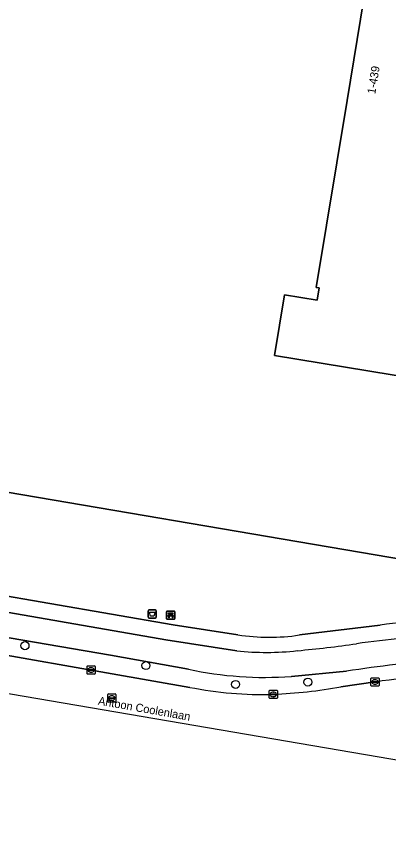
# Model space of a CAD drawing. Extents: x 161258 to 161838, y 380833 to 381727.
# Drawn here: x 161565.2 to 161610.5, y 380836.3 to 380937 of the extents above; entities that cross this region are included whole.
import ezdxf

# ---------------------------------------------------------------- set-up
doc = ezdxf.new("R2010")
doc.units = 0
for name, color, linetype in [('IMGEO_Afvalbak', 7, 'Continuous'), ('IMGEO_Bank', 7, 'Continuous'), ('IMGEO_Berm_groen', 7, 'Continuous'), ('IMGEO_Boom', 7, 'Continuous'), ('IMGEO_Erf', 7, 'Continuous'), ('IMGEO_Fietspad_gesloten', 7, 'Continuous'), ('IMGEO_Kolk', 7, 'Continuous'), ('IMGEO_Loofbos', 7, 'Continuous'), ('IMGEO_Openbare_ruimte_label', 7, 'Continuous'), ('IMGEO_Pand', 7, 'Continuous'), ('IMGEO_Pand_nummerreeks', 7, 'Continuous'), ('IMGEO_Rijbaan_lokaal_gesloten', 7, 'Continuous'), ('IMGEO_Rioolput', 7, 'Continuous'), ('IMGEO_Voetpad_open', 7, 'Continuous')]:
    doc.layers.add(name, color=color, linetype=linetype)

msp = doc.modelspace()

# ---------------------------------------------------------------- linework, layer by layer
at = {"layer": 'IMGEO_Afvalbak'}
for p, q in [((161581.19, 380863.9), (161581.19, 380864.7)), ((161581.19, 380864.7), (161581.19, 380863.9)), ((161581.29, 380864.8), (161582.08, 380864.8)), ((161582.08, 380864.8), (161581.29, 380864.8)), ((161582.18, 380864.7), (161582.18, 380863.9)), ((161582.18, 380863.9), (161582.18, 380864.7)), ((161582.08, 380863.8), (161581.29, 380863.8)), ((161581.29, 380863.8), (161582.08, 380863.8))]:
    msp.add_line(p, q, dxfattribs=at)
msp.add_lwpolyline([(161581.34, 380864.52), (161582.04, 380864.52), (161581.89, 380864.04), (161581.49, 380864.04), (161581.34, 380864.52)], dxfattribs=at)
for centre, start, end in [((161581.29, 380864.7), 90, 180), ((161581.29, 380864.7), 90, 180), ((161582.08, 380864.7), 0, 90), ((161582.08, 380864.7), 360, 90), ((161581.29, 380863.9), 180, 270), ((161581.29, 380863.9), 180, 270), ((161582.08, 380863.9), 270, 0), ((161582.08, 380863.9), 270, 0)]:
    msp.add_arc(centre, 0.1, start, end, dxfattribs=at)
at = {"layer": 'IMGEO_Bank'}
for p, q in [((161583.43, 380863.73), (161583.43, 380864.57)), ((161583.43, 380864.57), (161583.43, 380863.73)), ((161583.51, 380864.66), (161584.35, 380864.66)), ((161584.35, 380864.66), (161583.51, 380864.66)), ((161583.74, 380864.16), (161583.74, 380864.27)), ((161583.78, 380864.27), (161583.78, 380864.16)), ((161584.07, 380864.27), (161583.79, 380864.27)), ((161584.08, 380864.16), (161584.08, 380864.27)), ((161584.12, 380864.27), (161584.12, 380864.16)), ((161584.43, 380864.58), (161584.43, 380863.74)), ((161584.43, 380863.74), (161584.43, 380864.58)), ((161584.36, 380863.66), (161583.52, 380863.66)), ((161583.52, 380863.66), (161584.36, 380863.66)), ((161584.13, 380864.05), (161583.74, 380864.05)), ((161583.79, 380864.16), (161584.07, 380864.16))]:
    msp.add_line(p, q, dxfattribs=at)
for points in [[(161583.73, 380864.27), (161583.65, 380864.27), (161583.65, 380864.44), (161584.21, 380864.44), (161584.21, 380864.27), (161584.13, 380864.27)], [(161583.68, 380864.05), (161583.54, 380864.05), (161583.65, 380864.16), (161583.73, 380864.16)], [(161583.73, 380864.05), (161583.73, 380863.84), (161583.69, 380863.84), (161583.69, 380864.05)], [(161584.13, 380864.16), (161584.21, 380864.16), (161584.32, 380864.05), (161584.19, 380864.05)], [(161584.18, 380864.05), (161584.18, 380863.84), (161584.14, 380863.84), (161584.14, 380864.05)]]:
    msp.add_lwpolyline(points, dxfattribs=at)
for centre, radius, start, end in [((161583.51, 380864.58), 0.0779, 92.4484, 184.2845), ((161583.51, 380864.58), 0.0779, 92.4484, 184.2845), ((161583.73, 380864.27), 0.00671, 2.8957, 87.1043), ((161583.79, 380864.27), 0.00671, 92.8957, 177.1043), ((161584.07, 380864.27), 0.00671, 2.8957, 87.1043), ((161584.13, 380864.27), 0.00671, 92.8957, 177.1043), ((161584.35, 380864.58), 0.0779, 2.4484, 94.2845), ((161584.35, 380864.58), 0.0779, 2.4484, 94.2845), ((161583.51, 380863.74), 0.0779, 182.4484, 274.2845), ((161583.51, 380863.74), 0.0779, 182.4484, 274.2845), ((161583.68, 380864.05), 0.00671, 2.8957, 87.1043), ((161583.73, 380864.16), 0.00671, 272.8957, 357.1043), ((161583.74, 380864.05), 0.00671, 92.8957, 177.1043), ((161583.79, 380864.16), 0.00671, 182.8957, 267.1043), ((161584.07, 380864.16), 0.00671, 272.8957, 357.1043), ((161584.13, 380864.16), 0.00671, 182.8957, 267.1043), ((161584.13, 380864.05), 0.00671, 2.8957, 87.1043), ((161584.19, 380864.05), 0.00671, 92.8957, 177.1043), ((161584.35, 380863.74), 0.0779, 272.4484, 4.2845), ((161584.35, 380863.74), 0.0779, 272.4484, 4.2845)]:
    msp.add_arc(centre, radius, start, end, dxfattribs=at)
at = {"layer": 'IMGEO_Berm_groen'}
for points in [[(161586.1, 380857.6), (161576.62, 380859.29), (161527.17, 380867.74), (161518.27, 380869.41)], [(161517.9, 380867.38), (161586.26, 380855.38)], [(161605.37, 380857.33), (161598.64, 380856.71)], [(161604.68, 380855.44), (161608.83, 380856.03)]]:
    msp.add_lwpolyline(points, dxfattribs=at)
for centre, radius, start, end in [((161627.25, 380720.27), 138.8, 94.0966, 99.0731), ((161595.42, 380900.58), 43.99, 257.7561, 274.1902), ((161623.18, 380758.66), 98.42, 82.176, 98.3816), ((161595.12, 380899.99), 45.48, 258.7738, 271.6654), ((161593.14, 380921.77), 67.33, 272.8099, 279.872)]:
    msp.add_arc(centre, radius, start, end, dxfattribs=at)
at = {"layer": 'IMGEO_Boom'}
for centre in [(161566.18, 380860.45), (161580.92, 380858.03), (161591.84, 380855.74), (161600.65, 380856.01)]:
    msp.add_circle(centre, 0.489, dxfattribs=at)
at = {"layer": 'IMGEO_Erf'}
for points in [[(161613.87, 380892.91), (161596.57, 380895.76), (161597.79, 380903.15), (161601.8, 380902.48), (161602.03, 380903.97), (161601.67, 380904.03), (161605.42, 380926.78), (161607.87, 380941.67), (161609.75, 380953.08), (161610.43, 380957.16), (161611.89, 380956.91)], [(161531.99, 380884.54), (161635.09, 380867.03)]]:
    msp.add_lwpolyline(points, dxfattribs=at)
at = {"layer": 'IMGEO_Fietspad_gesloten'}
for points in [[(161591.98, 380859.82), (161583.33, 380861.14), (161518.2, 380872.48), (161510.38, 380873.95)], [(161515.49, 380867.77), (161515.84, 380869.85), (161518.27, 380869.41), (161527.17, 380867.74), (161576.62, 380859.29), (161586.1, 380857.6)], [(161598.64, 380856.71), (161605.37, 380857.33)]]:
    msp.add_lwpolyline(points, dxfattribs=at)
for centre, radius, start, end in [((161632.19, 380668.08), 194.3, 94.2251, 97.5737), ((161587.98, 380989.2), 129.86, 275.0302, 278.2355), ((161595.56, 380893.59), 33.96, 263.9493, 276.4385), ((161627.25, 380720.27), 138.8, 94.0966, 99.0731), ((161595.42, 380900.58), 43.99, 257.7561, 274.1902)]:
    msp.add_arc(centre, radius, start, end, dxfattribs=at)
at = {"layer": 'IMGEO_Kolk'}
for p, q in [((161573.74, 380857.06), (161573.74, 380857.91)), ((161573.81, 380857.99), (161574.66, 380857.99)), ((161573.99, 380857.48), (161573.99, 380857.49)), ((161574.43, 380857.44), (161574.03, 380857.44)), ((161574.04, 380857.53), (161574.44, 380857.53)), ((161574.22, 380857.77), (161574.25, 380857.77)), ((161574.25, 380857.21), (161574.22, 380857.21)), ((161574.48, 380857.49), (161574.48, 380857.48)), ((161574.74, 380857.91), (161574.74, 380857.06)), ((161574.66, 380856.99), (161573.81, 380856.99)), ((161608.33, 380855.6), (161608.33, 380856.45)), ((161608.4, 380856.53), (161609.26, 380856.53)), ((161608.82, 380856.31), (161608.84, 380856.31)), ((161609.33, 380856.45), (161609.33, 380855.6)), ((161609.26, 380855.53), (161608.4, 380855.53)), ((161608.59, 380856.02), (161608.59, 380856.03)), ((161608.63, 380856.07), (161609.03, 380856.07)), ((161609.03, 380855.98), (161608.63, 380855.98)), ((161608.84, 380855.75), (161608.81, 380855.75)), ((161609.07, 380856.03), (161609.07, 380856.02)), ((161595.94, 380854.1), (161595.94, 380854.95)), ((161596.01, 380855.02), (161596.86, 380855.02)), ((161596.2, 380854.52), (161596.2, 380854.53)), ((161596.24, 380854.57), (161596.64, 380854.57)), ((161596.63, 380854.48), (161596.24, 380854.48)), ((161596.45, 380854.24), (161596.42, 380854.24)), ((161596.43, 380854.8), (161596.45, 380854.8)), ((161596.68, 380854.53), (161596.68, 380854.52)), ((161596.94, 380854.95), (161596.94, 380854.1)), ((161596.86, 380854.02), (161596.01, 380854.02))]:
    msp.add_line(p, q, dxfattribs=at)
for points in [[(161573.74, 380857.06), (161573.74, 380857.91)], [(161573.81, 380857.99), (161574.66, 380857.99)], [(161574.74, 380857.91), (161574.74, 380857.06)], [(161574.66, 380856.99), (161573.81, 380856.99)], [(161608.33, 380855.6), (161608.33, 380856.45)], [(161608.4, 380856.53), (161609.26, 380856.53)], [(161609.33, 380856.45), (161609.33, 380855.6)], [(161609.26, 380855.53), (161608.4, 380855.53)], [(161595.94, 380854.1), (161595.94, 380854.95)], [(161596.01, 380855.02), (161596.86, 380855.02)], [(161596.94, 380854.95), (161596.94, 380854.1)], [(161596.86, 380854.02), (161596.01, 380854.02)]]:
    msp.add_lwpolyline(points, dxfattribs=at)
for centre, radius, start, end in [((161573.81, 380857.91), 0.0765, 91.552, 178.448), ((161573.81, 380857.91), 0.0765, 91.552, 178.448), ((161574.04, 380857.49), 0.0403, 85.8775, 175.7526), ((161574.03, 380857.48), 0.0366, 178.938, 274.7102), ((161574.44, 380857.49), 0.043, 264.8664, 352.4533), ((161574.44, 380857.49), 0.0386, 1.7309, 96.639), ((161574.66, 380857.91), 0.0765, 1.552, 88.448), ((161574.66, 380857.91), 0.0765, 1.552, 88.448), ((161573.81, 380857.06), 0.0765, 181.552, 268.448), ((161573.81, 380857.06), 0.0765, 181.552, 268.448), ((161574.66, 380857.06), 0.0765, 271.552, 358.448), ((161574.66, 380857.06), 0.0765, 271.552, 358.448), ((161608.41, 380856.45), 0.0765, 91.552, 178.448), ((161608.41, 380856.45), 0.0765, 91.552, 178.448), ((161609.25, 380856.45), 0.0765, 1.552, 88.448), ((161609.25, 380856.45), 0.0765, 1.552, 88.448), ((161608.41, 380855.6), 0.0765, 181.552, 268.448), ((161608.41, 380855.6), 0.0765, 181.552, 268.448), ((161608.63, 380856.03), 0.0403, 85.8775, 175.7526), ((161608.62, 380856.02), 0.0366, 178.938, 274.7102), ((161609.03, 380856.03), 0.0386, 1.7309, 96.639), ((161609.03, 380856.03), 0.043, 264.8664, 352.4533), ((161609.25, 380855.6), 0.0765, 271.552, 358.448), ((161609.25, 380855.6), 0.0765, 271.552, 358.448), ((161596.01, 380854.95), 0.0765, 91.552, 178.448), ((161596.01, 380854.95), 0.0765, 91.552, 178.448), ((161596.24, 380854.53), 0.0403, 85.8775, 175.7526), ((161596.23, 380854.52), 0.0366, 178.938, 274.7102), ((161596.64, 380854.52), 0.043, 264.8664, 352.4533), ((161596.64, 380854.53), 0.0386, 1.7309, 96.639), ((161596.86, 380854.95), 0.0765, 1.552, 88.448), ((161596.86, 380854.95), 0.0765, 1.552, 88.448), ((161596.01, 380854.1), 0.0765, 181.552, 268.448), ((161596.01, 380854.1), 0.0765, 181.552, 268.448), ((161596.86, 380854.1), 0.0765, 271.552, 358.448), ((161596.86, 380854.1), 0.0765, 271.552, 358.448)]:
    msp.add_arc(centre, radius, start, end, dxfattribs=at)
for centre, major_axis, ratio, start_param, end_param in [((161574.22, 380857.49), (-0.387, 0.002), 0.722429, 4.712389, 7.853982), ((161574.25, 380857.49), (-0.39, 0.002), 0.717154, 1.570796, 4.712389), ((161608.82, 380856.03), (-0.387, 0.002), 0.722429, 4.712389, 7.853982), ((161608.84, 380856.03), (-0.39, 0.002), 0.717154, 1.570796, 4.712389), ((161596.42, 380854.52), (-0.387, 0.002), 0.722429, 4.712389, 7.853982), ((161596.45, 380854.52), (-0.39, 0.002), 0.717154, 1.570796, 4.712389)]:
    msp.add_ellipse(centre, major_axis=major_axis, ratio=ratio, start_param=start_param, end_param=end_param, dxfattribs=at)
at = {"layer": 'IMGEO_Loofbos'}
for points in [[(161630.98, 380863.78), (161630.55, 380865.32), (161635.09, 380867.03), (161531.99, 380884.54)], [(161524.08, 380873.38), (161584.25, 380863), (161592.13, 380861.78)], [(161599.62, 380861.76), (161609.45, 380862.96)]]:
    msp.add_lwpolyline(points, dxfattribs=at)
for centre, radius, start, end in [((161624.49, 380752.77), 111.21, 91.4791, 97.7699), ((161595.94, 380885.73), 24.26, 260.9478, 278.7157)]:
    msp.add_arc(centre, radius, start, end, dxfattribs=at)
at = {"layer": 'IMGEO_Pand'}
msp.add_lwpolyline([(161611.89, 380956.91), (161610.43, 380957.16), (161609.75, 380953.08), (161607.87, 380941.67), (161605.42, 380926.78), (161601.67, 380904.03), (161602.03, 380903.97), (161601.8, 380902.48), (161597.79, 380903.15), (161596.57, 380895.76), (161613.87, 380892.91)], dxfattribs=at)
at = {"layer": 'IMGEO_Rijbaan_lokaal_gesloten'}
for points in [[(161425.55, 380880.22), (161425.25, 380877.86), (161486.18, 380867.93), (161612.44, 380846.41), (161671.01, 380836.27)], [(161586.26, 380855.38), (161517.9, 380867.38), (161515.49, 380867.77)], [(161608.83, 380856.03), (161604.68, 380855.44)]]:
    msp.add_lwpolyline(points, dxfattribs=at)
for centre, radius, start, end in [((161623.18, 380758.66), 98.42, 82.176, 98.3816), ((161595.12, 380899.99), 45.48, 258.7738, 271.6654), ((161593.14, 380921.77), 67.33, 272.8099, 279.872)]:
    msp.add_arc(centre, radius, start, end, dxfattribs=at)
at = {"layer": 'IMGEO_Rioolput'}
for p, q in [((161576.26, 380853.65), (161576.26, 380854.51)), ((161576.33, 380854.58), (161577.19, 380854.58)), ((161576.75, 380854.36), (161576.77, 380854.36)), ((161577.26, 380854.51), (161577.26, 380853.65)), ((161577.19, 380853.58), (161576.33, 380853.58)), ((161576.52, 380854.07), (161576.52, 380854.09)), ((161576.56, 380854.12), (161576.96, 380854.12)), ((161576.96, 380854.04), (161576.56, 380854.04)), ((161576.77, 380853.8), (161576.74, 380853.8)), ((161577, 380854.09), (161577, 380854.07))]:
    msp.add_line(p, q, dxfattribs=at)
for points in [[(161576.26, 380853.65), (161576.26, 380854.51)], [(161576.33, 380854.58), (161577.19, 380854.58)], [(161577.26, 380854.51), (161577.26, 380853.65)], [(161577.19, 380853.58), (161576.33, 380853.58)]]:
    msp.add_lwpolyline(points, dxfattribs=at)
for centre, radius, start, end in [((161576.34, 380854.5), 0.0765, 91.552, 178.448), ((161576.34, 380854.5), 0.0765, 91.552, 178.448), ((161577.18, 380854.5), 0.0765, 1.552, 88.448), ((161577.18, 380854.5), 0.0765, 1.552, 88.448), ((161576.34, 380853.66), 0.0765, 181.552, 268.448), ((161576.34, 380853.66), 0.0765, 181.552, 268.448), ((161576.56, 380854.08), 0.0403, 85.8775, 175.7526), ((161576.55, 380854.07), 0.0366, 178.938, 274.7102), ((161576.96, 380854.08), 0.0386, 1.7309, 96.639), ((161576.96, 380854.08), 0.043, 264.8664, 352.4533), ((161577.18, 380853.66), 0.0765, 271.552, 358.448), ((161577.18, 380853.66), 0.0765, 271.552, 358.448)]:
    msp.add_arc(centre, radius, start, end, dxfattribs=at)
for centre, major_axis, ratio, start_param, end_param in [((161576.75, 380854.08), (-0.387, 0.002), 0.722429, 4.712389, 7.853982), ((161576.77, 380854.08), (-0.39, 0.002), 0.717154, 1.570796, 4.712389)]:
    msp.add_ellipse(centre, major_axis=major_axis, ratio=ratio, start_param=start_param, end_param=end_param, dxfattribs=at)
at = {"layer": 'IMGEO_Voetpad_open'}
for points in [[(161592.13, 380861.78), (161584.25, 380863), (161524.08, 380873.38)], [(161518.2, 380872.48), (161583.33, 380861.14), (161591.98, 380859.82)], [(161609.45, 380862.96), (161599.62, 380861.76)]]:
    msp.add_lwpolyline(points, dxfattribs=at)
for centre, radius, start, end in [((161624.49, 380752.77), 111.21, 91.4791, 97.7699), ((161595.94, 380885.73), 24.26, 260.9478, 278.7157), ((161632.19, 380668.08), 194.3, 94.2251, 97.5737), ((161587.98, 380989.2), 129.86, 275.0302, 278.2355), ((161595.56, 380893.59), 33.96, 263.9493, 276.4385)]:
    msp.add_arc(centre, radius, start, end, dxfattribs=at)

# ---------------------------------------------------------------- texts
at = {"layer": 'IMGEO_Openbare_ruimte_label'}
msp.add_text('Antoon Coolenlaan', height=1, rotation=350.0385, dxfattribs=at).set_placement((161575.04, 380853.28))
at = {"layer": 'IMGEO_Pand_nummerreeks'}
msp.add_text('1-439', height=1, rotation=80.6389, dxfattribs=at).set_placement((161608.86, 380927.51))

doc.saveas('drawing.dxf')
